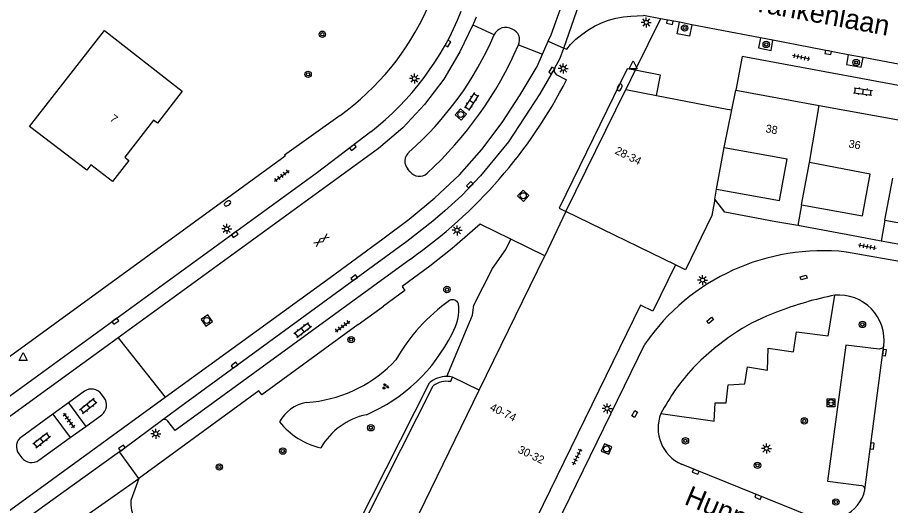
# Model space of a CAD drawing. Extents: x 131000 to 133013, y 393000 to 396501.
# Drawn here: x 131501.1 to 131610.1, y 396328 to 396389 of the extents above; entities that cross this region are included whole.
import ezdxf

# ---------------------------------------------------------------- set-up
doc = ezdxf.new("R2010")
doc.units = 0
for name, color, linetype in [('gg-anno-huisnummerreeks BGT', 7, 'Continuous'), ('gg-anno-openbare ruimte label', 7, 'Continuous'), ('gg-bbg-gedigitaliseerde bebouwing', 7, 'Continuous'), ('gg-bbg-hoofdgebouw', 7, 'Continuous'), ('gg-bbg-onder overbouw', 7, 'Continuous'), ('gg-bbg-pand overbouw', 7, 'Continuous'), ('gg-bbg-tussenscheiding', 7, 'Continuous'), ('gg-knt-verharding', 7, 'Continuous'), ('gg-knt-verharding nz', 7, 'Continuous'), ('gt-grn-groengrens', 7, 'Continuous'), ('gt-grn-weggrens', 7, 'Continuous'), ('gt-symb-boom', 7, 'Continuous'), ('gt-symb-brandkraan', 7, 'Continuous'), ('gt-symb-gesloten verharding', 7, 'Continuous'), ('gt-symb-groenvak', 7, 'Continuous'), ('gt-symb-klinker verharding', 7, 'Continuous'), ('gt-symb-kolk', 7, 'Continuous'), ('gt-symb-kolk center center', 7, 'Continuous'), ('gt-symb-laadpunt elektrisch vervoer', 7, 'Continuous'), ('gt-symb-lichtmast', 7, 'Continuous'), ('gt-symb-rioolschacht', 7, 'Continuous'), ('gt-symb-tegel verharding', 7, 'Continuous'), ('gt-symb-waterafsluiter', 7, 'Continuous')]:
    doc.layers.add(name, color=color, linetype=linetype)

# ---------------------------------------------------------------- blocks, each defined once
blk = doc.blocks.new('gt0-BOOM')
at = {"layer": 'gt-symb-boom'}
for radius in [0.4, 0.2]:
    blk.add_circle((0, 0), radius, dxfattribs=at)
blk = doc.blocks.new('gt0-KOLK')
at = {"layer": 'gt-symb-kolk'}
blk.add_lwpolyline([(0, 0), (0.37, 0), (0.37, 0.4), (-0.38, 0.4), (-0.38, 0), (0, 0)], dxfattribs=at)
blk = doc.blocks.new('gt0-KOLKCC')
at = {"layer": 'gt-symb-kolk center center'}
blk.add_lwpolyline([(-0.38, 0.2), (0.38, 0.2), (0.38, -0.2), (-0.38, -0.2)], close=True, dxfattribs=at)
blk = doc.blocks.new('gt0-TEG1')
at = {"layer": 'gt-symb-tegel verharding'}
for p, q in [((-1.12, 0), (1.12, 0)), ((-0.9, -0.25), (-0.9, 0.25)), ((-0.45, -0.25), (-0.45, 0.25)), ((0, -0.25), (0, 0.25)), ((0.45, -0.25), (0.45, 0.25)), ((0.9, -0.25), (0.9, 0.25))]:
    blk.add_line(p, q, dxfattribs=at)
blk = doc.blocks.new('gt0-KL1')
at = {"layer": 'gt-symb-klinker verharding'}
for p, q in [((-1.15, 0.3), (1.15, 0.3)), ((-1, -0.3), (-1, 0.3)), ((-0.5, 0.3), (-0.5, 0.45)), ((0, -0.3), (0, 0.3)), ((0.5, 0.3), (0.5, 0.45)), ((1, -0.3), (1, 0.3)), ((-1.15, -0.3), (1.15, -0.3)), ((-0.5, -0.45), (-0.5, -0.3)), ((0.5, -0.45), (0.5, -0.3))]:
    blk.add_line(p, q, dxfattribs=at)
blk = doc.blocks.new('gt0-LMAST')
at = {"layer": 'gt-symb-lichtmast'}
for p, q in [((-0.18, 0.17), (-0.45, 0.44)), ((-0.01, 0.25), (-0.01, 0.62)), ((0.17, 0.17), (0.44, 0.44)), ((-0.26, 0), (-0.63, 0)), ((-0.18, -0.18), (-0.45, -0.45)), ((-0.01, -0.25), (-0.01, -0.63)), ((0.44, -0.45), (0.17, -0.18)), ((0.24, 0), (0.62, 0))]:
    blk.add_line(p, q, dxfattribs=at)
blk.add_circle((-0.01, 0), 0.25, dxfattribs=at)
blk = doc.blocks.new('gt0-LEV')
at = {"layer": 'gt-symb-laadpunt elektrisch vervoer'}
blk.add_lwpolyline([(-0.49, 0.5), (0.49, 0.5), (0.49, -0.5), (-0.49, -0.5)], close=True, dxfattribs=at)
for centre, radius in [((0, 0), 0.393), ((-0.19, 0), 0.0566), ((0.19, 0), 0.0566)]:
    blk.add_circle(centre, radius, dxfattribs=at)
blk = doc.blocks.new('gt0-BR')
at = {"layer": 'gt-symb-brandkraan'}
for centre, radius, start, end in [((-0.24, 0), 0.206, 107.5669, 252.4331), ((0.6, -2.66), 3, 106.892, 107.5669), ((0, -0.69), 0.938, 73.108, 106.892), ((-0.6, -2.66), 3, 72.4331, 73.108), ((0.24, 0), 0.206, 287.567, 72.4331), ((0.6, 2.66), 3, 252.4331, 253.108), ((0, 0.69), 0.938, 253.108, 286.8921), ((-0.6, 2.66), 3, 286.8921, 287.567)]:
    blk.add_arc(centre, radius, start, end, dxfattribs=at)
blk = doc.blocks.new('gt0-WAFSL')
at = {"layer": 'gt-symb-waterafsluiter'}
for p, q in [((-0.5, -0.33), (0, 0.67)), ((0, 0.67), (0.5, -0.33)), ((0.5, -0.33), (-0.5, -0.33))]:
    blk.add_line(p, q, dxfattribs=at)
blk = doc.blocks.new('gt0-RS')
at = {"layer": 'gt-symb-rioolschacht'}
blk.add_lwpolyline([(-0.5, -0.5), (0.5, -0.5), (0.5, 0.5), (-0.5, 0.5)], close=True, dxfattribs=at)
blk.add_circle((0, 0), 0.375, dxfattribs=at)
blk = doc.blocks.new('gt0-GESVH1')
at = {"layer": 'gt-symb-gesloten verharding'}
for p, q in [((-0.99, -0.26), (0.01, 0.24)), ((0.01, -0.26), (-0.99, 0.24)), ((0.01, 0.24), (1.01, -0.26)), ((1.01, 0.24), (0.01, -0.26))]:
    blk.add_line(p, q, dxfattribs=at)
blk = doc.blocks.new('gt0-GRVAK')
at = {"layer": 'gt-symb-groenvak'}
for p, q in [((-0.11, 0.19), (-0.23, 0.24)), ((-0.18, 0.15), (0.09, 0.15)), ((-0.09, 0.21), (-0.16, 0.32)), ((-0.05, 0.21), (-0.05, 0.39)), ((0, 0.21), (0.06, 0.32)), ((0.02, 0.19), (0.13, 0.24)), ((0.26, -0.05), (0.2, 0.06)), ((0.31, -0.05), (0.31, 0.13)), ((0.35, -0.05), (0.41, 0.06)), ((-0.24, -0.23), (-0.36, -0.18)), ((-0.32, -0.26), (-0.05, -0.26)), ((-0.23, -0.21), (-0.29, -0.09)), ((-0.18, -0.2), (-0.18, -0.02)), ((-0.14, -0.21), (-0.07, -0.09)), ((-0.12, -0.23), (0, -0.18)), ((0.24, -0.07), (0.12, -0.02)), ((0.17, -0.11), (0.44, -0.11)), ((0.37, -0.07), (0.49, -0.02))]:
    blk.add_line(p, q, dxfattribs=at)

msp = doc.modelspace()

# ---------------------------------------------------------------- linework, layer by layer
at = {"layer": 'gg-bbg-gedigitaliseerde bebouwing'}
for p, q in [((131588.37, 396367.52), (131589.32, 396372.71)), ((131599, 396365.57), (131599.98, 396370.82)), ((131609.41, 396363.65), (131610.39, 396368.87))]:
    msp.add_line(p, q, dxfattribs=at)
for points in [[(131509.76, 396369.89), (131502.58, 396375.33), (131511.93, 396387.33), (131521.66, 396379.76)], [(131588.37, 396367.52), (131596.24, 396366.08), (131597.18, 396371.3)], [(131599, 396365.57), (131606.59, 396364.17), (131607.57, 396369.4)], [(131609.41, 396363.65), (131616.99, 396362.26), (131617.95, 396367.48)]]:
    msp.add_lwpolyline(points, dxfattribs=at)
at = {"layer": 'gg-bbg-hoofdgebouw'}
for p, q in [((131590.29, 396377.41), (131590.79, 396379.87)), ((131590.79, 396379.87), (131601.19, 396377.97)), ((131601.19, 396377.97), (131611.54, 396376.07)), ((131589.32, 396372.71), (131597.18, 396371.3)), ((131607.57, 396369.4), (131599.98, 396370.82)), ((131569.57, 396364.7), (131566.93, 396359.2)), ((131598.51, 396362.95), (131595.77, 396363.44)), ((131606.1, 396361.55), (131598.51, 396362.95)), ((131608.92, 396361.02), (131606.1, 396361.55)), ((131616.5, 396359.62), (131608.92, 396361.02)), ((131558.74, 396342.4), (131566.93, 396359.2)), ((131546.84, 396317.99), (131558.74, 396342.4))]:
    msp.add_line(p, q, dxfattribs=at)
for points in [[(131521.66, 396379.76), (131518.57, 396375.76), (131518.08, 396376.14), (131514.47, 396371.51), (131514.99, 396371.11), (131512.95, 396368.47), (131510.25, 396370.53), (131509.76, 396369.89)], [(131580.9, 396379.2), (131589.7, 396377.51), (131590.29, 396377.41)], [(131588.18, 396366.25), (131587.8, 396364.21), (131584.49, 396357.42), (131583.26, 396358.04)], [(131595.77, 396363.44), (131589.41, 396364.63), (131588.18, 396366.25)], [(131583.26, 396358.04), (131580.43, 396352.25), (131578.89, 396353.01), (131558.92, 396312.08)]]:
    msp.add_lwpolyline(points, dxfattribs=at)
at = {"layer": 'gg-bbg-onder overbouw'}
for p, q in [((131569.57, 396364.7), (131577.04, 396379.94)), ((131577.04, 396379.94), (131580.9, 396379.2))]:
    msp.add_line(p, q, dxfattribs=at)
at = {"layer": 'gg-bbg-pand overbouw'}
for points in [[(131578.23, 396382.37), (131577.22, 396382.55), (131568.71, 396365.14), (131569.57, 396364.7)], [(131580.9, 396379.2), (131581.39, 396381.77), (131578.23, 396382.37)]]:
    msp.add_lwpolyline(points, dxfattribs=at)
at = {"layer": 'gg-bbg-tussenscheiding'}
for p, q in [((131589.32, 396372.71), (131590.29, 396377.41)), ((131599.98, 396370.82), (131601.19, 396377.97)), ((131588.18, 396366.25), (131588.37, 396367.52)), ((131599, 396365.57), (131598.51, 396362.95)), ((131583.26, 396358.04), (131569.57, 396364.7)), ((131609.41, 396363.65), (131608.92, 396361.02))]:
    msp.add_line(p, q, dxfattribs=at)
at = {"layer": 'gg-knt-verharding'}
for p, q in [((131581.37, 396388.8), (131579.25, 396389.21)), ((131583.74, 396388.35), (131581.37, 396388.8)), ((131585.28, 396388.05), (131583.74, 396388.35)), ((131593.87, 396386.41), (131585.28, 396388.05)), ((131595.42, 396386.11), (131593.87, 396386.41)), ((131604.82, 396384.31), (131595.42, 396386.11)), ((131606.68, 396383.96), (131604.82, 396384.31)), ((131613.71, 396382.63), (131606.68, 396383.96)), ((131568.37, 396381.85), (131569.66, 396381.18)), ((131550.12, 396369.69), (131549.83, 396370.02)), ((131566.93, 396359.2), (131562.69, 396361.28)), ((131604.59, 396359.66), (131617.39, 396357.41)), ((131602.36, 396349.38), (131603.16, 396354.26)), ((131543.63, 396350.6), (131546.78, 396352.89)), ((131559.76, 396307.93), (131579.43, 396348.16)), ((131509.45, 396342.26), (131507.46, 396340.8)), ((131511.92, 396341.45), (131511.58, 396341.9)), ((131507.46, 396340.8), (131505.51, 396339.39)), ((131507.46, 396340.8), (131509.61, 396337.88)), ((131505.51, 396339.39), (131501.62, 396336.57)), ((131505.51, 396339.39), (131507.67, 396336.49)), ((131509.61, 396337.88), (131511.61, 396339.32)), ((131581.43, 396339.47), (131587.86, 396338.55)), ((131507.67, 396336.49), (131509.61, 396337.88)), ((131519.24, 396338.7), (131514.37, 396335.09)), ((131503.74, 396333.66), (131507.67, 396336.49)), ((131513.82, 396334.7), (131511.91, 396333.32)), ((131514.37, 396335.09), (131513.82, 396334.7)), ((131501.27, 396334.45), (131501.63, 396333.96)), ((131511.91, 396333.32), (131504.5, 396328)), ((131600.17, 396326.62), (131584.01, 396333.15)), ((131516.25, 396331.37), (131515.23, 396328.62)), ((131504.5, 396328), (131495.56, 396321.53))]:
    msp.add_line(p, q, dxfattribs=at)
for points in [[(131569.29, 396385.14), (131573.22, 396396.4), (131575.73, 396403.8), (131576.32, 396405.59)], [(131585.28, 396388.05), (131585.01, 396386.62), (131583.46, 396386.93), (131583.74, 396388.35)], [(131593.87, 396386.41), (131593.63, 396385.15), (131595.18, 396384.84), (131595.42, 396386.11)], [(131568.16, 396382.58), (131568.85, 396383.88), (131569.29, 396385.14)], [(131622.99, 396378.24), (131591.58, 396384.09), (131590.79, 396379.87)], [(131604.82, 396384.31), (131604.59, 396383.08), (131606.44, 396382.73), (131606.68, 396383.96)], [(131568.16, 396382.58), (131566.32, 396379.41), (131562.41, 396373.42), (131558.92, 396369.17), (131556.58, 396366.73), (131554.43, 396364.8), (131552.94, 396363.5), (131549.72, 396360.98), (131521.92, 396340.69), (131519.24, 396338.7)], [(131541.36, 396376.73), (131534.43, 396371.74), (131534.49, 396371.64), (131494.38, 396342.46)], [(131545.21, 396374.66), (131538.53, 396369.58), (131498.66, 396340.62)], [(131562.69, 396361.28), (131558.87, 396363.15), (131555.35, 396360.1), (131552.56, 396357.88), (131549.1, 396355.35), (131549.45, 396354.83), (131546.78, 396352.89)], [(131550.15, 396358.78), (131520.79, 396337.34), (131519.87, 396338.54)], [(131543.63, 396350.6), (131531.58, 396341.83), (131531.23, 396342.31), (131516.25, 396331.37)], [(131587.86, 396338.55), (131588.07, 396338.52), (131588.2, 396340.83), (131589.59, 396340.83), (131589.81, 396343.07), (131591.93, 396343.17), (131592.25, 396345.32), (131594.73, 396344.88), (131594.84, 396347.65), (131597.99, 396347.19), (131598.35, 396349.67), (131602.33, 396349.2), (131602.36, 396349.38)], [(131609.28, 396347.94), (131609.1, 396347.63), (131608.69, 396347.54), (131604.51, 396348.04), (131602.23, 396331.03), (131606.49, 396330.47)]]:
    msp.add_lwpolyline(points, dxfattribs=at)
for centre, radius, start, end in [((131522.42, 396403.29), 32.62, 305.4896, 336.0348), ((131522.86, 396403.19), 36.24, 308.0703, 338.1948), ((131562.05, 396386.18), 1.54, 58.3521, 157.4324), ((131562.37, 396386.16), 1.42, 333.4772, 70.1055), ((131522.52, 396403.32), 41.54, 311.3616, 336.5282), ((131520.43, 396404.19), 47.06, 312.5027, 336.6359), ((131568.64, 396382.32), 0.541, 151.4115, 239.832), ((131514.73, 396409.32), 61.71, 305.0218, 332.8781), ((131550.98, 396371), 1.52, 131.4977, 220.5767), ((131551.26, 396370.55), 1.43, 217.0509, 312.34), ((131601.63, 396332.86), 26.96, 83.7109, 145.4276), ((131603.65, 396348.61), 5.67, 353.2198, 95.0398), ((131510.32, 396340.99), 1.55, 36.0349, 124.4382), ((131510.72, 396340.53), 1.5, 306.2965, 37.3526), ((131586.01, 396337.65), 4.93, 158.3124, 245.995), ((131519.46, 396338.26), 0.496, 34.7948, 117.5139), ((131502.37, 396335.36), 1.43, 122.066, 219.3263), ((131502.83, 396334.8), 1.46, 214.9237, 308.7095), ((131606.41, 396329.97), 0.508, 355.6156, 81.0814), ((131602.16, 396331.09), 4.89, 245.9782, 346.3197), ((131519.29, 396328.28), 4.08, 175.2185, 242.0858)]:
    msp.add_arc(centre, radius, start, end, dxfattribs=at)
at = {"layer": 'gg-knt-verharding nz'}
msp.add_line((131566.65, 396384.37), (131567.36, 396385.99), dxfattribs=at)
for points in [[(131567.36, 396385.99), (131567.71, 396386.78), (131569.09, 396390.61), (131571.71, 396398.43), (131580.3, 396423.68), (131587.46, 396445.16), (131588.6, 396449.05), (131589.66, 396453.09), (131591.02, 396459.1), (131591.83, 396463.13), (131593.29, 396470.66)], [(131557.96, 396388.02), (131556.34, 396384.66), (131554.32, 396381.27), (131551.92, 396378.07), (131549.2, 396375.15), (131546.17, 396372.57), (131513.65, 396348.92)], [(131558.34, 396389), (131558.04, 396388.2), (131557.96, 396388.02)], [(131519.54, 396341.51), (131540.12, 396356.48), (131546.71, 396361.31), (131550, 396363.77), (131553.2, 396366.42), (131556.26, 396369.29), (131559.08, 396372.45), (131561.62, 396375.83), (131563.86, 396379.29), (131565.99, 396382.84), (131566.65, 396384.37)], [(131513.65, 396348.92), (131486.7, 396329.38), (131476.58, 396322.06), (131469.89, 396319.65)], [(131606.91, 396329.93), (131609.14, 396347.1), (131609.28, 396347.94)], [(131414.54, 396263.83), (131418.58, 396267.99), (131429.41, 396275.93), (131519.54, 396341.51)]]:
    msp.add_lwpolyline(points, dxfattribs=at)
for centre, radius, start, end in [((131611.35, 396312.52), 42.54, 101.1052, 111.3177), ((131603.9, 396329.88), 23.67, 109.8028, 123.0552), ((131607.77, 396323.62), 31.02, 122.7425, 135.9583), ((131604.64, 396327.36), 26.18, 137.0659, 152.4407)]:
    msp.add_arc(centre, radius, start, end, dxfattribs=at)
at = {"layer": 'gt-grn-groengrens'}
for p, q in [((131542.48, 396323.42), (131552.54, 396343.32)), ((131555.16, 396343.46), (131555.4, 396344.03)), ((131558.74, 396342.4), (131555.4, 396344.03)), ((131537.14, 396340.87), (131537.99, 396340.95))]:
    msp.add_line(p, q, dxfattribs=at)
for points in [[(131554.69, 396344.11), (131557.89, 396351.76), (131558.06, 396353.03), (131560.39, 396357.58), (131562.05, 396359.99), (131562.69, 396361.28)], [(131555.4, 396344.03), (131555.05, 396344.09), (131554.69, 396344.11)], [(131542.48, 396323.42), (131543.02, 396323.15), (131553.01, 396342.93)]]:
    msp.add_lwpolyline(points, dxfattribs=at)
for centre, radius, start, end in [((131568.01, 396335.18), 22.53, 125.136, 150.807), ((131555.4, 396352.85), 0.84, 24.3255, 115.5452), ((131550.04, 396352.57), 6.16, 329.6426, 5.9091), ((131536.11, 396359.08), 21.52, 293.3765, 333.4173), ((131535.99, 396357.75), 16.93, 276.7793, 316.8327), ((131554.67, 396340.82), 3.29, 89.7603, 130.6327), ((131554.67, 396340.82), 2.69, 79.4956, 128.2004), ((131538.01, 396336.17), 4.78, 100.5069, 151.6826), ((131546.4, 396330.96), 8.55, 101.8337, 150.2559), ((131541.01, 396344.21), 9.24, 218.686, 257.2814)]:
    msp.add_arc(centre, radius, start, end, dxfattribs=at)
at = {"layer": 'gt-grn-weggrens'}
for p, q in [((131557.96, 396388.02), (131560.63, 396386.77)), ((131581.37, 396388.8), (131578.23, 396382.37)), ((131567.36, 396385.99), (131569.29, 396385.14)), ((131563.64, 396385.52), (131566.65, 396384.37)), ((131578.23, 396382.37), (131577.04, 396379.94)), ((131513.65, 396348.92), (131519.54, 396341.51)), ((131516.25, 396331.37), (131513.82, 396334.7)), ((131508.53, 396325.97), (131516.25, 396331.37))]:
    msp.add_line(p, q, dxfattribs=at)
msp.add_lwpolyline([(131569.29, 396385.14), (131569.67, 396385.01), (131570.14, 396385.56), (131570.81, 396386.23), (131571.54, 396386.84), (131572.32, 396387.38), (131573.14, 396387.86), (131574, 396388.27), (131574.89, 396388.6), (131575.8, 396388.86), (131576.74, 396389.04), (131577.68, 396389.14), (131579.25, 396389.21)], dxfattribs=at)

# ---------------------------------------------------------------- block references
at = {"layer": 'gt-symb-boom'}
for p in [(131584.39, 396387.64), (131539.15, 396386.86), (131594.58, 396385.59), (131605.81, 396383.33), (131537.37, 396381.85), (131554.71, 396354.97), (131606.6, 396350.61), (131542.75, 396348.71), (131599.34, 396338.56), (131545.21, 396337.7), (131584.49, 396336.07), (131534.21, 396334.79), (131526.29, 396332.8), (131593.49, 396333.01), (131603.28, 396328.43)]:
    msp.add_blockref('gt0-BOOM', p, dxfattribs=at)
at = {"layer": 'gt-symb-brandkraan'}
for p, rotation in [((131576.28, 396380.23), 64.66472300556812), ((131527.31, 396365.73), 31.92645508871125)]:
    msp.add_blockref('gt0-BR', p, dxfattribs=dict(at, rotation=rotation))
at = {"layer": 'gt-symb-gesloten verharding', "rotation": 36.010525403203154}
msp.add_blockref('gt0-GESVH1', (131539.05, 396361.14), dxfattribs=at)
at = {"layer": 'gt-symb-groenvak'}
msp.add_blockref('gt0-GRVAK', (131547.02, 396342.85), dxfattribs=at)
at = {"layer": 'gt-symb-klinker verharding'}
for p, rotation in [((131557.77, 396378.46), -123.03828461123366), ((131606.67, 396379.7), -7.530253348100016), ((131536.7, 396349.93), 37.316974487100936), ((131509.92, 396340.39), -141.74298312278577), ((131504.1, 396336.12), -141.7429831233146)]:
    msp.add_blockref('gt0-KL1', p, dxfattribs=dict(at, rotation=rotation))
at = {"layer": 'gt-symb-kolk'}
for p, rotation in [((131582.58, 396388.56), 169.16208955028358), ((131554.65, 396385.79), -118.74303563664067), ((131602.35, 396384.78), 169.34163849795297), ((131567.97, 396382.25), 60.53928638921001), ((131542.85, 396372.87), -142.76334102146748), ((131557.71, 396367.92), 46.296430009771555), ((131528.09, 396362), -144.06948106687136), ((131543.24, 396356.26), 35.72413480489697), ((131513.18, 396351.17), -144.322397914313), ((131609.14, 396347.1), -97.4091840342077), ((131528.29, 396345.36), 36.29695894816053), ((131607.61, 396335.44), -97.181878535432), ((131514.24, 396335), 36.13684490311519), ((131585.84, 396332.4), 158.02828960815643), ((131593.64, 396329.26), 157.97515406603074)]:
    msp.add_blockref('gt0-KOLK', p, dxfattribs=dict(at, rotation=rotation))
at = {"layer": 'gt-symb-kolk center center'}
for p, rotation in [((131599.26, 396356.48), -163.97589034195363), ((131587.58, 396351.12), 41.22904927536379), ((131578.15, 396339.41), 60.66720921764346)]:
    msp.add_blockref('gt0-KOLKCC', p, dxfattribs=dict(at, rotation=rotation))
at = {"layer": 'gt-symb-laadpunt elektrisch vervoer'}
msp.add_blockref('gt0-LEV', (131602.67, 396340.83), dxfattribs=at)
at = {"layer": 'gt-symb-lichtmast'}
for p in [(131579.61, 396388.34), (131569.24, 396382.59), (131550.65, 396381.33), (131527.22, 396362.54), (131555.98, 396362.37), (131586.64, 396356.16), (131574.72, 396340.11), (131518.36, 396336.96), (131594.62, 396335.12)]:
    msp.add_blockref('gt0-LMAST', p, dxfattribs=at)
at = {"layer": 'gt-symb-rioolschacht'}
for p, rotation in [((131556.44, 396376.84), 49.29925519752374), ((131564.24, 396366.69), 46.53940289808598), ((131524.72, 396351.11), 35.67760208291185), ((131574.64, 396335.06), 157.53882429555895)]:
    msp.add_blockref('gt0-RS', p, dxfattribs=dict(at, rotation=rotation))
at = {"layer": 'gt-symb-tegel verharding'}
for p, rotation in [((131598.95, 396383.98), 167.93725397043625), ((131534.1, 396369.18), 36.010525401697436), ((131607.21, 396360.34), -10.433024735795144), ((131541.68, 396350.37), 36.01052540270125), ((131507.5, 396338.61), -54.069481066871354), ((131570.98, 396334.06), 63.94764904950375)]:
    msp.add_blockref('gt0-TEG1', p, dxfattribs=dict(at, rotation=rotation))
at = {"layer": 'gt-symb-waterafsluiter'}
for p in [(131577.95, 396382.85), (131501.79, 396346.42)]:
    msp.add_blockref('gt0-WAFSL', p, dxfattribs=at)

# ---------------------------------------------------------------- texts
at = {"layer": 'gg-anno-huisnummerreeks BGT'}
for s, rotation, p in [('7', 322.1, (131512.52, 396376.14)), ('38', 349.6, (131594.44, 396374.63)), ('28-34', 333.9, (131575.61, 396371.99)), ('36', 349.6, (131604.81, 396372.73)), ('40-74', 334.1, (131559.98, 396339.93)), ('30-32', 334, (131563.49, 396334.64))]:
    msp.add_text(s, height=1, rotation=rotation, dxfattribs=at).set_placement(p)
at = {"layer": 'gg-anno-openbare ruimte label'}
for s, rotation, p in [('Frankenlaan', 349.5, (131591.46, 396390.05)), ('Hunnenplein', 337.3, (131584.22, 396328.22))]:
    msp.add_text(s, height=2.5, rotation=rotation, dxfattribs=at).set_placement(p)

doc.saveas('drawing.dxf')
